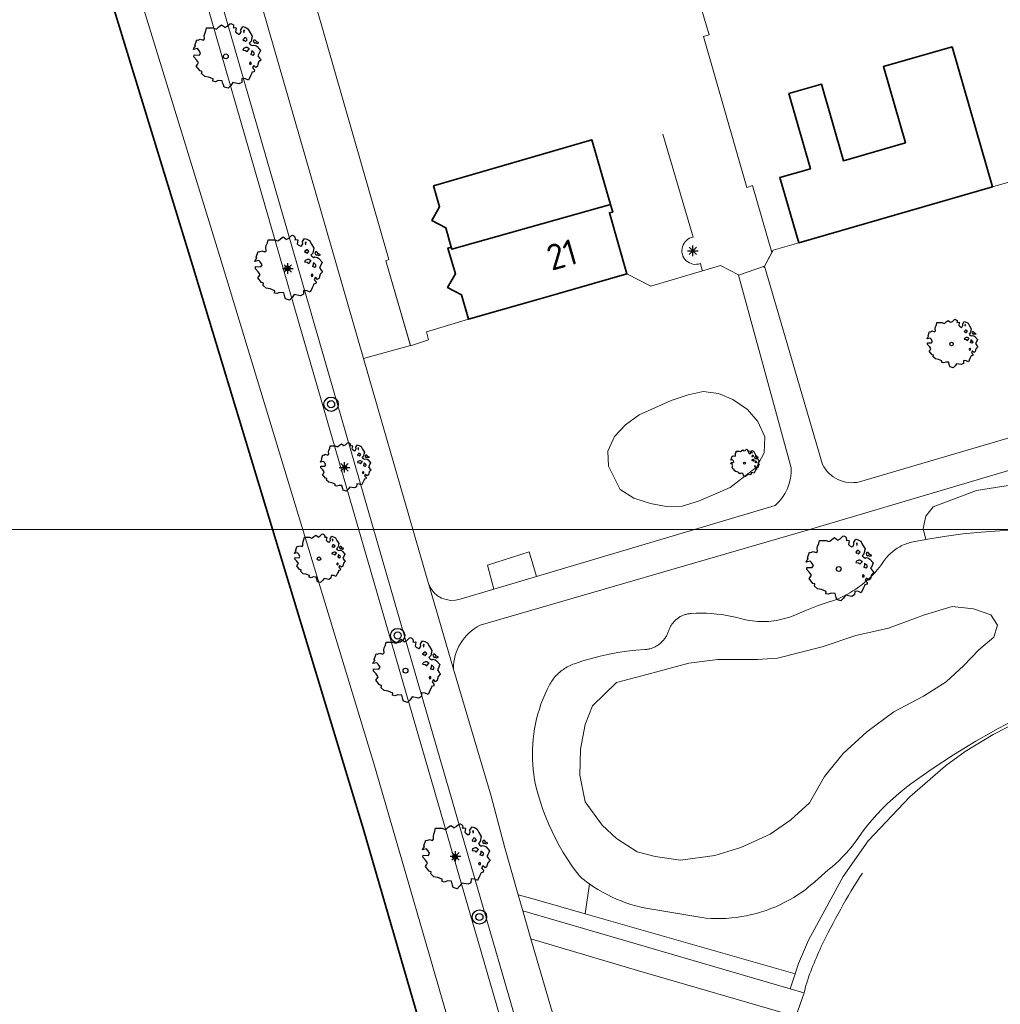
# Model space of a CAD drawing. Header units: metres. Extents: x 152391 to 157968, y 462336 to 467280.
# Tile 522 of 656: x 156364 to 156433, y 463072 to 463140. Entities that reach past the tile are written whole.
import ezdxf
from ezdxf.enums import TextEntityAlignment as Align

# ---------------------------------------------------------------- set-up
doc = ezdxf.new("R2010")
doc.units = ezdxf.units.M
doc.header["$LTSCALE"] = 0.75
doc.layers.get('0').update_dxf_attribs({"lineweight": 25})
for name, color, linetype, lineweight in [('B-GV-GR-BOOM-S', 252, 'Continuous', 25), ('B-RO-GK-BESCHOEIING-G', 251, 'GK-BESCHOEIING', 35), ('B-RO-GR-GROENVOORZIENING-GV', 251, 'Continuous', 18), ('B-RO-GR-HAAG-GV', 251, 'Continuous', 13), ('B-RO-IE-TERREINAFSCHEIDING_KUNSTMATIG_MUUR-G', 251, 'IE-TERREINAFSCHEIDING-KUNSTMATIG-DICHT', 18), ('B-RO-OG-BEBOUWING-GV', 6, 'Continuous', 35), ('B-RO-OG-BEBOUWING-T18', 1, 'Continuous', 18), ('B-RO-OG-TERREIN_CULTUURSCHEIDING-GV', 251, 'Continuous', 18), ('B-RO-OG-WATER_KANAAL-GV', 251, 'Continuous', 18), ('B-RO-OG-WATER_MEER-GV', 251, 'Continuous', 18), ('B-RO-OG-WATER_SLOOT-GV', 251, 'Continuous', 18), ('B-RO-VH-VERHARDING_ASFALT-GV', 251, 'Continuous', 18), ('B-RO-VH-VERHARDING_BETONSTRAATSTEEN-GV', 251, 'Continuous', 18), ('B-RO-VH-VERHARDING_TEGEL-GV', 251, 'Continuous', 18)]:
    doc.layers.add(name, color=color, linetype=linetype, lineweight=lineweight)
doc.layers.add('TOPO_BOOM', color=251, linetype='Continuous')
doc.layers.add('TOPO_LICHTMAST', color=251, linetype='Continuous')
doc.layers.add('X-XX-AL-TEKENBLAD_HULPLIJN-G', color=7, linetype='Continuous', lineweight=18, plot=False)
doc.styles.add('NLCS-ISO-M200-T18', font='NLCS-ISO.ttf', dxfattribs={"height": 360})
doc.linetypes.add('GK-BESCHOEIING', pattern='A,30,-5,[1,NLCS.SHX,S=1,R=0,X=0,Y=0],-5', length=40)
doc.linetypes.add('IE-TERREINAFSCHEIDING-KUNSTMATIG-DICHT', pattern='A,8,-1,[82,NLCS.SHX,S=0.75,R=90,X=0,Y=0],-1', length=10)

# ---------------------------------------------------------------- blocks, each defined once
blk = doc.blocks.new('Q26')
at = {"color": 0, "linetype": 'ByBlock'}
for p, q in [((-0.37, 0), (0.37, 0)), ((0.262, -0.262), (-0.261, 0.261)), ((0, -0.37), (0, 0.37))]:
    blk.add_line(p, q, dxfattribs=at)
blk.add_lwpolyline([(-0.261, -0.261), (0, 0), (0.261, 0.261)], dxfattribs=at)
blk = doc.blocks.new('Q21')
at = {"color": 0, "linetype": 'ByBlock'}
for radius in [0.5, 0.25]:
    blk.add_circle((0, 0), radius, dxfattribs=at)
blk = doc.blocks.new('SGR-BOOM_0_10')
at = {"linetype": 'Continuous'}
for p, q in [((-0.624, 0.668), (-0.591, 0.751)), ((-0.591, 0.751), (-0.572, 0.843)), ((-0.572, 0.843), (-0.375, 0.843)), ((-0.375, 0.843), (-0.29, 0.806)), ((-0.29, 0.806), (-0.264, 0.815)), ((-0.264, 0.815), (-0.205, 0.871)), ((-0.205, 0.871), (-0.127, 0.926)), ((-0.127, 0.926), (-0.075, 0.889)), ((-0.075, 0.889), (-0.035, 0.852)), ((-0.035, 0.852), (0.037, 0.889)), ((0.037, 0.889), (0.115, 0.963)), ((0.115, 0.963), (0.148, 0.973)), ((0.148, 0.973), (0.187, 0.954)), ((0.187, 0.954), (0.22, 0.926)), ((0.226, 0.862), (0.213, 0.843)), ((0.213, 0.843), (0.298, 0.852)), ((0.22, 0.926), (0.226, 0.862)), ((0.305, 0.834), (0.285, 0.723)), ((0.285, 0.723), (0.318, 0.695)), ((0.298, 0.852), (0.305, 0.834)), ((0.318, 0.695), (0.39, 0.649)), ((0.423, 0.677), (0.449, 0.723)), ((0.442, 0.788), (0.501, 0.88)), ((0.449, 0.723), (0.442, 0.788)), ((0.501, 0.88), (0.573, 0.862)), ((0.547, 0.769), (0.521, 0.751)), ((0.521, 0.751), (0.534, 0.705)), ((0.534, 0.705), (0.54, 0.695)), ((0.54, 0.714), (0.547, 0.769)), ((0.573, 0.862), (0.652, 0.815)), ((0.652, 0.815), (0.704, 0.714)), ((0.704, 0.714), (0.776, 0.594)), ((-0.958, 0.206), (-0.932, 0.27)), ((-0.84, 0.233), (-0.958, 0.206)), ((-0.945, -0.016), (-0.938, 0.049)), ((-0.938, 0.049), (-0.781, 0.039)), ((-0.932, 0.27), (-0.899, 0.298)), ((-0.918, 0.326), (-0.86, 0.492)), ((-0.899, 0.298), (-0.918, 0.326)), ((-0.86, 0.492), (-0.82, 0.483)), ((-0.801, 0.187), (-0.84, 0.233)), ((-0.82, 0.483), (-0.755, 0.511)), ((-0.748, 0.104), (-0.801, 0.187)), ((-0.781, 0.039), (-0.748, 0.104)), ((-0.755, 0.511), (-0.663, 0.483)), ((-0.663, 0.483), (-0.631, 0.52)), ((-0.637, 0.612), (-0.624, 0.668)), ((-0.631, 0.52), (-0.637, 0.612)), ((0.39, 0.649), (0.423, 0.677)), ((0.527, 0.511), (0.501, 0.492)), ((0.501, 0.492), (0.521, 0.464)), ((0.521, 0.233), (0.501, 0.187)), ((0.501, 0.187), (0.58, 0.178)), ((0.521, 0.464), (0.553, 0.474)), ((0.593, 0.261), (0.521, 0.233)), ((0.547, 0.547), (0.527, 0.511)), ((0.58, 0.547), (0.547, 0.547)), ((0.553, 0.474), (0.58, 0.437)), ((0.606, 0.529), (0.58, 0.547)), ((0.58, 0.437), (0.606, 0.474)), ((0.58, 0.178), (0.625, 0.141)), ((0.625, 0.261), (0.593, 0.261)), ((0.632, 0.492), (0.606, 0.529)), ((0.606, 0.474), (0.632, 0.492)), ((0.684, 0.224), (0.625, 0.261)), ((0.625, 0.141), (0.678, 0.206)), ((0.678, 0.206), (0.697, 0.233)), ((0.743, 0.446), (0.691, 0.39)), ((0.691, 0.39), (0.717, 0.353)), ((0.717, 0.353), (0.776, 0.316)), ((0.756, 0.104), (0.737, 0.058)), ((0.806, 0.027), (0.737, 0.058)), ((0.776, 0.594), (0.743, 0.446)), ((0.763, 0.169), (0.756, 0.132)), ((0.756, 0.132), (0.756, 0.104)), ((0.802, 0.132), (0.763, 0.169)), ((0.776, 0.316), (0.809, 0.335)), ((0.828, 0.113), (0.802, 0.132)), ((0.806, 0.027), (0.848, 0.076)), ((0.828, 0.483), (0.809, 0.455)), ((0.809, 0.455), (0.822, 0.418)), ((0.809, 0.335), (0.881, 0.316)), ((0.822, 0.418), (0.861, 0.39)), ((0.867, 0.483), (0.828, 0.483)), ((0.848, 0.076), (0.828, 0.113)), ((0.861, 0.409), (0.92, 0.381)), ((0.861, 0.39), (0.867, 0.409)), ((0.913, 0.427), (0.867, 0.483)), ((0.881, 0.316), (0.92, 0.289)), ((0.972, 0.4), (0.913, 0.427)), ((0.92, 0.381), (0.972, 0.4)), ((0.92, 0.289), (1.018, 0.178)), ((0.966, 0.058), (0.939, 0.021)), ((0.939, 0.021), (0.992, -0.053)), ((1.018, 0.178), (0.966, 0.058)), ((-0.866, -0.099), (-0.945, -0.016)), ((-0.873, -0.284), (-0.84, -0.238)), ((-0.761, -0.423), (-0.873, -0.284)), ((-0.807, -0.182), (-0.866, -0.099)), ((-0.84, -0.238), (-0.807, -0.182)), ((-0.703, -0.441), (-0.761, -0.423)), ((-0.716, -0.506), (-0.703, -0.441)), ((-0.624, -0.589), (-0.716, -0.506)), ((-0.513, -0.608), (-0.624, -0.589)), ((-0.375, -0.663), (-0.513, -0.608)), ((-0.382, -0.728), (-0.375, -0.663)), ((0.475, -0.654), (0.468, -0.765)), ((0.58, -0.663), (0.475, -0.654)), ((0.665, -0.7), (0.58, -0.663)), ((0.724, -0.571), (0.665, -0.7)), ((0.724, -0.164), (0.697, -0.201)), ((0.697, -0.201), (0.704, -0.238)), ((0.71, -0.238), (0.75, -0.229)), ((0.75, -0.192), (0.724, -0.164)), ((0.763, -0.497), (0.724, -0.571)), ((0.75, -0.229), (0.75, -0.192)), ((0.769, -0.469), (0.763, -0.497)), ((0.835, -0.45), (0.769, -0.469)), ((0.822, -0.266), (0.782, -0.33)), ((0.782, -0.33), (0.802, -0.358)), ((0.802, -0.358), (0.841, -0.395)), ((0.887, -0.33), (0.822, -0.266)), ((0.841, -0.395), (0.835, -0.45)), ((0.933, -0.293), (0.887, -0.33)), ((0.946, -0.238), (0.933, -0.293)), ((0.966, -0.173), (0.946, -0.238)), ((1.038, -0.099), (0.966, -0.173)), ((0.992, -0.053), (1.038, -0.099)), ((-0.31, -0.746), (-0.382, -0.728)), ((-0.225, -0.709), (-0.31, -0.746)), ((-0.107, -0.718), (-0.225, -0.709)), ((-0.088, -0.802), (-0.107, -0.718)), ((-0.075, -0.839), (-0.088, -0.802)), ((-0.055, -0.903), (-0.075, -0.839)), ((0.063, -0.94), (-0.055, -0.903)), ((0.141, -0.857), (0.063, -0.94)), ((0.2, -0.774), (0.141, -0.857)), ((0.383, -0.811), (0.2, -0.774)), ((0.468, -0.765), (0.383, -0.811))]:
    blk.add_line(p, q, dxfattribs=at)
blk.add_circle((0, 0), 0.0711, dxfattribs=at)
blk = doc.blocks.new('SGR-BOOM_21_30')
at = {"linetype": 'Continuous'}
for p, q in [((-1.051, 1.335), (-1.016, 1.499)), ((-1.016, 1.499), (-0.668, 1.499)), ((-0.668, 1.499), (-0.516, 1.433)), ((-0.516, 1.433), (-0.47, 1.45)), ((-0.47, 1.45), (-0.365, 1.548)), ((-0.365, 1.548), (-0.226, 1.647)), ((-0.226, 1.647), (-0.133, 1.581)), ((-0.133, 1.581), (-0.063, 1.515)), ((-0.063, 1.515), (0.065, 1.581)), ((0.065, 1.581), (0.205, 1.712)), ((0.205, 1.712), (0.263, 1.729)), ((0.263, 1.729), (0.333, 1.696)), ((0.333, 1.696), (0.391, 1.647)), ((0.402, 1.532), (0.379, 1.499)), ((0.379, 1.499), (0.53, 1.515)), ((0.391, 1.647), (0.402, 1.532)), ((0.542, 1.483), (0.507, 1.285)), ((0.53, 1.515), (0.542, 1.483)), ((0.786, 1.4), (0.891, 1.565)), ((0.798, 1.285), (0.786, 1.4)), ((0.891, 1.565), (1.019, 1.532)), ((1.019, 1.532), (1.158, 1.45)), ((1.158, 1.45), (1.251, 1.269)), ((-1.633, 0.579), (-1.528, 0.875)), ((-1.528, 0.875), (-1.458, 0.858)), ((-1.458, 0.858), (-1.342, 0.908)), ((-1.342, 0.908), (-1.179, 0.858)), ((-1.179, 0.858), (-1.121, 0.924)), ((-1.133, 1.088), (-1.109, 1.187)), ((-1.121, 0.924), (-1.133, 1.088)), ((-1.109, 1.187), (-1.051, 1.335)), ((0.507, 1.285), (0.565, 1.236)), ((0.565, 1.236), (0.693, 1.154)), ((0.693, 1.154), (0.751, 1.203)), ((0.751, 1.203), (0.798, 1.285)), ((0.937, 0.908), (0.891, 0.875)), ((0.891, 0.875), (0.926, 0.825)), ((0.972, 1.368), (0.926, 1.335)), ((0.926, 1.335), (0.949, 1.253)), ((0.926, 0.825), (0.984, 0.842)), ((0.972, 0.973), (0.937, 0.908)), ((0.949, 1.253), (0.961, 1.236)), ((0.961, 1.269), (0.972, 1.368)), ((1.03, 0.973), (0.972, 0.973)), ((0.984, 0.842), (1.03, 0.776)), ((1.077, 0.94), (1.03, 0.973)), ((1.03, 0.776), (1.077, 0.842)), ((1.124, 0.875), (1.077, 0.94)), ((1.077, 0.842), (1.124, 0.875)), ((1.321, 0.793), (1.228, 0.694)), ((1.228, 0.694), (1.275, 0.628)), ((1.251, 1.269), (1.379, 1.055)), ((1.379, 1.055), (1.321, 0.793)), ((1.472, 0.858), (1.438, 0.809)), ((1.438, 0.809), (1.461, 0.743)), ((1.461, 0.743), (1.531, 0.694)), ((1.542, 0.858), (1.472, 0.858)), ((1.531, 0.727), (1.635, 0.678)), ((1.531, 0.694), (1.542, 0.727)), ((1.624, 0.76), (1.542, 0.858)), ((1.728, 0.71), (1.624, 0.76)), ((1.635, 0.678), (1.728, 0.71)), ((-1.703, 0.365), (-1.656, 0.48)), ((-1.493, 0.415), (-1.703, 0.365)), ((-1.679, -0.029), (-1.668, 0.086)), ((-1.668, 0.086), (-1.389, 0.07)), ((-1.656, 0.48), (-1.598, 0.53)), ((-1.598, 0.53), (-1.633, 0.579)), ((-1.423, 0.333), (-1.493, 0.415)), ((-1.33, 0.185), (-1.423, 0.333)), ((-1.389, 0.07), (-1.33, 0.185)), ((0.926, 0.415), (0.891, 0.333)), ((0.891, 0.333), (1.03, 0.316)), ((1.054, 0.464), (0.926, 0.415)), ((1.03, 0.316), (1.112, 0.251)), ((1.112, 0.464), (1.054, 0.464)), ((1.217, 0.398), (1.112, 0.464)), ((1.112, 0.251), (1.205, 0.365)), ((1.205, 0.365), (1.24, 0.415)), ((1.275, 0.628), (1.379, 0.563)), ((1.344, 0.185), (1.31, 0.103)), ((1.434, 0.049), (1.31, 0.103)), ((1.356, 0.3), (1.344, 0.234)), ((1.344, 0.234), (1.344, 0.185)), ((1.426, 0.234), (1.356, 0.3)), ((1.379, 0.563), (1.438, 0.595)), ((1.472, 0.201), (1.426, 0.234)), ((1.434, 0.049), (1.507, 0.136)), ((1.438, 0.595), (1.565, 0.563)), ((1.507, 0.136), (1.472, 0.201)), ((1.565, 0.563), (1.635, 0.513)), ((1.635, 0.513), (1.81, 0.316)), ((1.717, 0.103), (1.67, 0.037)), ((1.67, 0.037), (1.763, -0.094)), ((1.81, 0.316), (1.717, 0.103)), ((-1.54, -0.177), (-1.679, -0.029)), ((-1.551, -0.505), (-1.493, -0.423)), ((-1.354, -0.752), (-1.551, -0.505)), ((-1.435, -0.324), (-1.54, -0.177)), ((-1.493, -0.423), (-1.435, -0.324)), ((1.286, -0.292), (1.24, -0.357)), ((1.24, -0.357), (1.251, -0.423)), ((1.263, -0.423), (1.333, -0.407)), ((1.333, -0.341), (1.286, -0.292)), ((1.333, -0.407), (1.333, -0.341)), ((1.461, -0.472), (1.391, -0.587)), ((1.391, -0.587), (1.426, -0.637)), ((1.426, -0.637), (1.496, -0.702)), ((1.577, -0.587), (1.461, -0.472)), ((1.658, -0.522), (1.577, -0.587)), ((1.682, -0.423), (1.658, -0.522)), ((1.717, -0.308), (1.682, -0.423)), ((1.845, -0.177), (1.717, -0.308)), ((1.763, -0.094), (1.845, -0.177)), ((-1.249, -0.784), (-1.354, -0.752)), ((-1.272, -0.899), (-1.249, -0.784)), ((-1.109, -1.047), (-1.272, -0.899)), ((-0.912, -1.08), (-1.109, -1.047)), ((-0.668, -1.179), (-0.912, -1.08)), ((-0.679, -1.294), (-0.668, -1.179)), ((-0.551, -1.326), (-0.679, -1.294)), ((-0.4, -1.261), (-0.551, -1.326)), ((-0.191, -1.277), (-0.4, -1.261)), ((-0.156, -1.425), (-0.191, -1.277)), ((0.833, -1.359), (0.682, -1.441)), ((0.844, -1.162), (0.833, -1.359)), ((1.03, -1.179), (0.844, -1.162)), ((1.182, -1.244), (1.03, -1.179)), ((1.286, -1.014), (1.182, -1.244)), ((1.356, -0.883), (1.286, -1.014)), ((1.368, -0.834), (1.356, -0.883)), ((1.484, -0.801), (1.368, -0.834)), ((1.496, -0.702), (1.484, -0.801)), ((-0.133, -1.491), (-0.156, -1.425)), ((-0.098, -1.606), (-0.133, -1.491)), ((0.112, -1.671), (-0.098, -1.606)), ((0.251, -1.524), (0.112, -1.671)), ((0.356, -1.376), (0.251, -1.524)), ((0.682, -1.441), (0.356, -1.376))]:
    blk.add_line(p, q, dxfattribs=at)
blk.add_circle((0, 0), 0.126, dxfattribs=at)
blk = doc.blocks.new('SGR-BOOM_31_50')
at = {"linetype": 'Continuous'}
for p, q in [((-0.626, 1.933), (-0.487, 2.064)), ((-0.487, 2.064), (-0.301, 2.196)), ((-0.301, 2.196), (-0.177, 2.108)), ((-0.177, 2.108), (-0.084, 2.02)), ((-0.084, 2.02), (0.087, 2.108)), ((0.087, 2.108), (0.273, 2.283)), ((0.273, 2.283), (0.351, 2.305)), ((0.351, 2.305), (0.444, 2.261)), ((0.444, 2.261), (0.521, 2.196)), ((0.521, 2.196), (0.537, 2.042)), ((1.048, 1.867), (1.188, 2.086)), ((1.188, 2.086), (1.358, 2.042)), ((-1.51, 1.451), (-1.479, 1.582)), ((-1.495, 1.232), (-1.51, 1.451)), ((-1.479, 1.582), (-1.402, 1.78)), ((-1.402, 1.78), (-1.355, 1.999)), ((-1.355, 1.999), (-0.89, 1.999)), ((-0.89, 1.999), (-0.688, 1.911)), ((-0.688, 1.911), (-0.626, 1.933)), ((0.537, 2.042), (0.506, 1.999)), ((0.506, 1.999), (0.707, 2.02)), ((0.723, 1.977), (0.676, 1.714)), ((0.676, 1.714), (0.754, 1.648)), ((0.707, 2.02), (0.723, 1.977)), ((0.754, 1.648), (0.924, 1.539)), ((0.924, 1.539), (1.002, 1.604)), ((1.002, 1.604), (1.064, 1.714)), ((1.064, 1.714), (1.048, 1.867)), ((1.296, 1.823), (1.234, 1.78)), ((1.234, 1.78), (1.265, 1.67)), ((1.265, 1.67), (1.281, 1.648)), ((1.281, 1.692), (1.296, 1.823)), ((1.358, 2.042), (1.545, 1.933)), ((1.545, 1.933), (1.669, 1.692)), ((1.669, 1.692), (1.839, 1.407)), ((1.839, 1.407), (1.762, 1.057)), ((-2.208, 0.641), (-2.131, 0.706)), ((-2.177, 0.772), (-2.038, 1.166)), ((-2.131, 0.706), (-2.177, 0.772)), ((-2.038, 1.166), (-1.944, 1.144)), ((-1.944, 1.144), (-1.789, 1.21)), ((-1.789, 1.21), (-1.572, 1.144)), ((-1.572, 1.144), (-1.495, 1.232)), ((1.25, 1.21), (1.188, 1.166)), ((1.188, 1.166), (1.234, 1.101)), ((1.234, 1.101), (1.312, 1.122)), ((1.296, 1.298), (1.25, 1.21)), ((1.374, 1.298), (1.296, 1.298)), ((1.312, 1.122), (1.374, 1.035)), ((1.436, 1.254), (1.374, 1.298)), ((1.374, 1.035), (1.436, 1.122)), ((1.498, 1.166), (1.436, 1.254)), ((1.436, 1.122), (1.498, 1.166)), ((1.762, 1.057), (1.638, 0.925)), ((1.638, 0.925), (1.7, 0.838)), ((1.7, 0.838), (1.839, 0.75)), ((1.839, 0.75), (1.917, 0.794)), ((1.963, 1.144), (1.917, 1.079)), ((1.917, 1.079), (1.948, 0.991)), ((1.917, 0.794), (2.087, 0.75)), ((1.948, 0.991), (2.041, 0.925)), ((2.056, 1.144), (1.963, 1.144)), ((2.041, 0.969), (2.18, 0.903)), ((2.041, 0.925), (2.056, 0.969)), ((2.165, 1.013), (2.056, 1.144)), ((2.087, 0.75), (2.18, 0.684)), ((2.304, 0.947), (2.165, 1.013)), ((2.18, 0.903), (2.304, 0.947)), ((-2.27, 0.487), (-2.208, 0.641)), ((-1.991, 0.553), (-2.27, 0.487)), ((-2.239, -0.038), (-2.224, 0.115)), ((-2.224, 0.115), (-1.851, 0.093)), ((-1.898, 0.444), (-1.991, 0.553)), ((-1.774, 0.246), (-1.898, 0.444)), ((-1.851, 0.093), (-1.774, 0.246)), ((1.234, 0.553), (1.188, 0.444)), ((1.188, 0.444), (1.374, 0.422)), ((1.405, 0.619), (1.234, 0.553)), ((1.374, 0.422), (1.483, 0.334)), ((1.483, 0.619), (1.405, 0.619)), ((1.622, 0.531), (1.483, 0.619)), ((1.483, 0.334), (1.607, 0.487)), ((1.607, 0.487), (1.653, 0.553)), ((1.793, 0.246), (1.746, 0.137)), ((1.911, 0.065), (1.746, 0.137)), ((1.808, 0.4), (1.793, 0.312)), ((1.793, 0.312), (1.793, 0.246)), ((1.901, 0.312), (1.808, 0.4)), ((1.963, 0.268), (1.901, 0.312)), ((1.911, 0.065), (2.01, 0.181)), ((2.01, 0.181), (1.963, 0.268)), ((2.18, 0.684), (2.413, 0.422)), ((2.289, 0.137), (2.227, 0.049)), ((2.227, 0.049), (2.351, -0.126)), ((2.413, 0.422), (2.289, 0.137)), ((-2.053, -0.235), (-2.239, -0.038)), ((-2.069, -0.673), (-1.991, -0.564)), ((-1.805, -1.002), (-2.069, -0.673)), ((-1.913, -0.433), (-2.053, -0.235)), ((-1.991, -0.564), (-1.913, -0.433)), ((1.715, -0.389), (1.653, -0.476)), ((1.653, -0.476), (1.669, -0.564)), ((1.684, -0.564), (1.777, -0.542)), ((1.777, -0.454), (1.715, -0.389)), ((1.777, -0.542), (1.777, -0.454)), ((1.948, -0.63), (1.855, -0.783)), ((2.103, -0.783), (1.948, -0.63)), ((2.242, -0.564), (2.211, -0.695)), ((2.289, -0.411), (2.242, -0.564)), ((2.459, -0.235), (2.289, -0.411)), ((2.351, -0.126), (2.459, -0.235)), ((-1.665, -1.046), (-1.805, -1.002)), ((-1.696, -1.199), (-1.665, -1.046)), ((-1.479, -1.396), (-1.696, -1.199)), ((1.715, -1.352), (1.576, -1.659)), ((1.808, -1.177), (1.715, -1.352)), ((1.824, -1.112), (1.808, -1.177)), ((1.979, -1.068), (1.824, -1.112)), ((1.855, -0.783), (1.901, -0.849)), ((1.901, -0.849), (1.994, -0.936)), ((1.994, -0.936), (1.979, -1.068)), ((2.211, -0.695), (2.103, -0.783)), ((-1.216, -1.44), (-1.479, -1.396)), ((-0.89, -1.571), (-1.216, -1.44)), ((-0.906, -1.725), (-0.89, -1.571)), ((-0.735, -1.769), (-0.906, -1.725)), ((-0.533, -1.681), (-0.735, -1.769)), ((-0.254, -1.703), (-0.533, -1.681)), ((-0.208, -1.9), (-0.254, -1.703)), ((-0.177, -1.988), (-0.208, -1.9)), ((-0.13, -2.141), (-0.177, -1.988)), ((0.335, -2.031), (0.149, -2.229)), ((0.475, -1.834), (0.335, -2.031)), ((0.909, -1.922), (0.475, -1.834)), ((1.11, -1.812), (0.909, -1.922)), ((1.126, -1.55), (1.11, -1.812)), ((1.374, -1.571), (1.126, -1.55)), ((1.576, -1.659), (1.374, -1.571)), ((0.149, -2.229), (-0.13, -2.141))]:
    blk.add_line(p, q, dxfattribs=at)
blk.add_circle((0, 0), 0.169, dxfattribs=at)

msp = doc.modelspace()

# ---------------------------------------------------------------- linework, layer by layer
at = {"layer": 'B-RO-GK-BESCHOEIING-G'}
for points in [[(156341.17, 463238.73), (156347.877, 463216.964), (156358.053, 463182.213), (156376.175, 463123.231), (156388.12, 463083.803)], [(156388.12, 463083.803), (156392.864, 463067.432), (156395.53, 463058.035), (156396.699, 463053.369), (156398.07, 463046.585), (156399.313, 463039.267), (156400.471, 463030.522), (156403.354, 463004.404)]]:
    msp.add_lwpolyline(points, dxfattribs=at)
at = {"layer": 'B-RO-GR-GROENVOORZIENING-GV'}
for points in [[(156433.984, 463091.414), (156432.091, 463090.451), (156430.125, 463089.242), (156428.749, 463088.246), (156426.252, 463086.098), (156423.343, 463083.004), (156421.619, 463080.532), (156419.178, 463076.073), (156418.481, 463074.443), (156418.247, 463073.724), (156417.906, 463072.671)], [(156417.906, 463072.671), (156418.857, 463072.392), (156418.873, 463072.388), (156418.901, 463072.497)]]:
    msp.add_lwpolyline(points, dxfattribs=at)
for points in [[(156420.078, 463075.635, -0.030776), (156422.948, 463080.763)], [(156419.418, 463074.092, -0.014162), (156420.078, 463075.635)], [(156418.901, 463072.497, -0.036968), (156419.418, 463074.092)]]:
    msp.add_lwpolyline(points, format="xyb", dxfattribs=at)
msp.add_lwpolyline([(156417.906, 463072.671), (156418.247, 463073.724), (156403.593, 463077.914), (156400.038, 463078.93), (156398.907, 463079.254), (156399.228, 463078.122), (156406.426, 463076.037)], close=True, dxfattribs=at)
at = {"layer": 'B-RO-GR-HAAG-GV'}
msp.add_lwpolyline([(156449.859, 463094), (156447.893, 463094.169), (156445.406, 463094.122), (156442.177, 463093.828), (156439.852, 463093.4), (156437.634, 463092.786), (156433.984, 463091.414), (156432.091, 463090.451), (156430.125, 463089.242), (156428.749, 463088.246), (156426.252, 463086.098), (156423.343, 463083.004), (156421.619, 463080.532), (156419.178, 463076.073), (156418.481, 463074.443), (156418.247, 463073.724), (156417.906, 463072.671), (156418.857, 463072.392), (156418.873, 463072.388), (156418.901, 463072.497)], dxfattribs=at)
for points in [[(156420.078, 463075.635, -0.030776), (156422.948, 463080.763)], [(156419.418, 463074.092, -0.014162), (156420.078, 463075.635)], [(156418.901, 463072.497, -0.036968), (156419.418, 463074.092)]]:
    msp.add_lwpolyline(points, format="xyb", dxfattribs=at)
msp.add_lwpolyline([(156399.228, 463078.122), (156406.426, 463076.037), (156417.906, 463072.671), (156418.247, 463073.724), (156403.593, 463077.914), (156400.038, 463078.93), (156398.907, 463079.254)], close=True, dxfattribs=at)
at = {"layer": 'B-RO-IE-TERREINAFSCHEIDING_KUNSTMATIG_MUUR-G'}
for points in [[(156389.887, 463123.608), (156382.248, 463150.223)], [(156418.523, 463124.784), (156416.713, 463124.26)], [(156416.713, 463124.26), (156416.059, 463123.045)], [(156389.673, 463123.519), (156389.887, 463123.608)], [(156391.395, 463117.589), (156389.673, 463123.519)], [(156414.301, 463122.547), (156413.052, 463123.202), (156408.176, 463121.742), (156406.511, 463122.605)], [(156395.446, 463119.437), (156392.504, 463118.558), (156392.653, 463118.009), (156391.395, 463117.589)]]:
    msp.add_lwpolyline(points, dxfattribs=at)
at = {"layer": 'B-RO-OG-BEBOUWING-GV'}
for points in [[(156418.523, 463124.784), (156432.037, 463128.693), (156429.217, 463138.465), (156424.424, 463137.092), (156425.951, 463131.767), (156421.629, 463130.514), (156420.098, 463135.853), (156417.815, 463135.199), (156419.32, 463129.952), (156417.176, 463129.338)], [(156405.36, 463127.448), (156404.046, 463131.976), (156393.009, 463128.749), (156393.429, 463127.3), (156392.881, 463126.346), (156393.854, 463125.833), (156394.244, 463124.486), (156394.289, 463124.33)], [(156405.36, 463127.448), (156394.289, 463124.33), (156394.244, 463124.486), (156394.003, 463124.417), (156394.527, 463122.61), (156393.979, 463121.656), (156394.952, 463121.142), (156395.446, 463119.437), (156400.194, 463120.796), (156401.663, 463121.217), (156406.511, 463122.605), (156405.286, 463126.883), (156405.515, 463126.914)]]:
    msp.add_lwpolyline(points, close=True, dxfattribs=at)
at = {"layer": 'B-RO-OG-TERREIN_CULTUURSCHEIDING-GV'}
for points in [[(156320.159, 463306.76), (156320.332, 463306.146), (156330.853, 463277.465), (156330.144, 463275.621), (156337.665, 463257.698), (156341.732, 463244.229), (156349.329, 463219.298), (156354.763, 463200.567), (156359.561, 463184.179), (156364.47, 463168.138), (156378.088, 463123.815), (156388.831, 463088.413), (156392.706, 463075.093), (156397.158, 463059.625), (156398.654, 463053.798), (156401.387, 463038.844), (156407.806, 463005.733), (156407.967, 463005.192), (156415.974, 463007.532), (156391.315, 463092.515), (156383.929, 463118.073), (156364.231, 463186.367), (156331.129, 463301.138), (156321.13, 463307.004)], [(156416.928, 463007.811), (156390.989, 463097.226), (156389.988, 463100.674), (156365.193, 463186.644), (156364.231, 463186.367), (156383.929, 463118.073), (156391.315, 463092.515), (156415.974, 463007.532)], [(156405.209, 463109.192), (156405.181, 463110.23), (156405.638, 463111.261), (156406.403, 463112.078), (156407.372, 463112.774), (156409.598, 463113.772), (156410.784, 463114.171), (156411.838, 463114.403), (156412.894, 463114.259), (156413.914, 463113.828), (156414.917, 463113.138), (156415.641, 463112.305), (156416.139, 463111.22), (156416.095, 463110.12), (156415.553, 463109.109), (156413.711, 463107.688), (156411.513, 463106.742), (156410.373, 463106.391), (156409.245, 463106.353), (156408.148, 463106.565), (156406.98, 463106.944), (156406.039, 463107.553)], [(156405.209, 463109.192), (156406.039, 463107.553), (156406.98, 463106.944), (156408.148, 463106.565), (156409.245, 463106.353), (156410.373, 463106.391), (156411.513, 463106.742), (156413.711, 463107.688), (156415.553, 463109.109), (156416.095, 463110.12), (156416.139, 463111.22), (156415.641, 463112.305), (156414.917, 463113.138), (156413.914, 463113.828), (156412.894, 463114.259), (156411.838, 463114.403), (156410.784, 463114.171), (156409.598, 463113.772), (156407.372, 463112.774), (156406.403, 463112.078), (156405.638, 463111.261), (156405.181, 463110.23)], [(156430.718, 463099.22), (156431.916, 463098.803), (156432.385, 463098.074), (156432.124, 463097.241), (156431.083, 463096.356), (156430.041, 463095.262), (156428.791, 463094.116), (156427.228, 463093.126), (156425.145, 463092.032), (156423.27, 463090.626), (156421.603, 463089.116), (156420.301, 463087.501), (156419.259, 463085.678), (156417.957, 463084.48), (156416.499, 463083.491), (156414.467, 463082.553), (156412.644, 463081.98), (156410.248, 463081.667), (156408.478, 463081.927), (156407.228, 463082.24), (156405.769, 463083.177), (156404.78, 463084.115), (156403.582, 463085.729), (156403.218, 463087.604), (156403.27, 463089.427), (156403.582, 463091.145), (156404.103, 463092.448), (156405.77, 463094.062), (156407.541, 463094.531), (156409.103, 463094.948), (156410.822, 463095.417), (156412.854, 463095.677), (156415.614, 463095.677), (156417.02, 463095.781), (156420.145, 463096.563), (156422.489, 463097.345), (156424.781, 463097.865), (156427.281, 463098.803), (156429.208, 463099.376)]]:
    msp.add_lwpolyline(points, close=True, dxfattribs=at)
for points in [[(156367.194, 463189.318), (156367.752, 463187.382), (156388.122, 463116.693), (156391.391, 463117.602), (156389.673, 463123.519), (156389.887, 463123.608), (156382.248, 463150.223), (156382.016, 463150.16), (156380.296, 463155.837), (156380.528, 463155.9), (156372.819, 463182.464), (156372.618, 463182.441), (156370.918, 463188.316), (156369.972, 463191.565)], [(156422.747, 463108.088), (156444.123, 463114.366), (156439.298, 463130.793), (156432.037, 463128.693), (156418.523, 463124.784), (156416.713, 463124.26), (156416.626, 463124.098), (156416.113, 463123.146), (156420.167, 463109.304)], [(156417.985, 463109.063), (156414.308, 463122.522), (156414.301, 463122.547), (156413.052, 463123.202), (156411.779, 463122.821), (156408.176, 463121.742), (156406.511, 463122.605), (156401.663, 463121.217), (156400.194, 463120.796), (156395.446, 463119.437), (156392.504, 463118.558), (156392.653, 463118.009), (156391.395, 463117.589), (156391.391, 463117.602), (156388.122, 463116.693), (156392.58, 463101.224)], [(156467.115, 463076.57), (156464.237, 463094.283), (156461.824, 463096.145), (156458.516, 463116.393), (156419.195, 463104.745), (156396.249, 463098.076)], [(156394.388, 463095.011), (156397.026, 463086.128), (156397.981, 463082.518), (156398.907, 463079.254), (156400.038, 463078.93), (156403.593, 463077.914), (156403.883, 463080.006), (156403.707, 463080.133), (156403.533, 463080.265), (156403.458, 463080.328), (156403.384, 463080.393), (156403.312, 463080.46), (156403.243, 463080.53), (156403.176, 463080.602), (156403.111, 463080.676), (156403.048, 463080.752), (156402.988, 463080.83), (156402.665, 463081.278), (156402.356, 463081.736), (156402.063, 463082.204), (156401.785, 463082.682), (156401.524, 463083.168), (156401.278, 463083.663), (156401.049, 463084.165), (156400.837, 463084.675), (156400.641, 463085.192), (156400.463, 463085.715), (156400.302, 463086.243), (156400.209, 463086.587), (156400.129, 463086.934), (156400.061, 463087.284), (156400.004, 463087.636), (156399.96, 463087.99), (156399.929, 463088.345), (156399.909, 463088.701), (156399.902, 463089.057), (156399.908, 463089.414), (156399.925, 463089.77), (156399.955, 463090.125), (156399.997, 463090.479), (156400.052, 463090.831), (156400.118, 463091.181), (156400.197, 463091.529), (156400.287, 463091.874), (156400.39, 463092.215), (156400.504, 463092.553), (156400.63, 463092.886), (156400.767, 463093.215), (156400.916, 463093.539), (156401.076, 463093.858), (156401.128, 463093.953), (156401.183, 463094.046), (156401.241, 463094.137), (156401.302, 463094.227), (156401.367, 463094.314), (156401.434, 463094.399), (156401.504, 463094.481), (156401.577, 463094.561), (156401.653, 463094.639), (156401.731, 463094.714), (156401.811, 463094.786), (156401.895, 463094.855), (156401.98, 463094.922), (156402.068, 463094.986), (156402.158, 463095.046), (156402.249, 463095.103), (156402.343, 463095.158), (156402.439, 463095.209), (156402.536, 463095.256), (156402.635, 463095.301), (156402.735, 463095.342), (156402.837, 463095.379), (156403.434, 463095.577), (156404.038, 463095.754), (156404.647, 463095.91), (156405.262, 463096.045), (156405.88, 463096.158), (156406.503, 463096.251), (156407.128, 463096.322), (156407.755, 463096.371), (156407.819, 463096.376), (156407.882, 463096.384), (156407.945, 463096.393), (156408.008, 463096.404), (156408.07, 463096.418), (156408.132, 463096.434), (156408.193, 463096.452), (156408.254, 463096.472), (156408.314, 463096.494), (156408.373, 463096.518), (156408.431, 463096.544), (156408.488, 463096.572), (156408.544, 463096.602), (156408.6, 463096.634), (156408.654, 463096.668), (156408.707, 463096.704), (156408.758, 463096.741), (156408.808, 463096.781), (156408.857, 463096.821), (156408.905, 463096.864), (156408.951, 463096.908), (156408.995, 463096.954), (156409.038, 463097.001), (156409.079, 463097.05), (156409.119, 463097.1), (156409.157, 463097.151), (156409.193, 463097.204), (156409.227, 463097.258), (156409.259, 463097.313), (156409.29, 463097.369), (156409.318, 463097.426), (156409.345, 463097.484), (156409.369, 463097.543), (156409.392, 463097.603), (156409.412, 463097.663), (156409.431, 463097.721), (156409.453, 463097.777), (156409.476, 463097.833), (156409.501, 463097.888), (156409.528, 463097.943), (156409.557, 463097.996), (156409.588, 463098.048), (156409.62, 463098.099), (156409.654, 463098.149), (156409.69, 463098.198), (156409.728, 463098.246), (156409.767, 463098.292), (156409.808, 463098.337), (156409.85, 463098.38), (156409.894, 463098.422), (156409.939, 463098.463), (156409.985, 463098.502), (156410.033, 463098.539), (156410.082, 463098.574), (156410.132, 463098.608), (156410.184, 463098.64), (156410.236, 463098.671), (156410.289, 463098.699), (156410.344, 463098.726), (156410.399, 463098.751), (156410.455, 463098.774), (156410.512, 463098.795), (156410.57, 463098.814), (156410.628, 463098.831), (156410.686, 463098.846), (156410.746, 463098.859), (156410.805, 463098.87), (156410.865, 463098.879), (156410.925, 463098.885), (156410.986, 463098.89), (156411.344, 463098.906), (156411.703, 463098.911), (156412.062, 463098.903), (156412.42, 463098.884), (156412.777, 463098.853), (156413.134, 463098.81), (156413.488, 463098.755), (156413.841, 463098.689), (156414.191, 463098.611), (156414.538, 463098.522), (156414.721, 463098.475), (156414.905, 463098.435), (156415.09, 463098.4), (156415.276, 463098.372), (156415.463, 463098.351), (156415.65, 463098.335), (156415.839, 463098.326), (156416.027, 463098.324), (156416.215, 463098.328), (156416.403, 463098.338), (156416.591, 463098.354), (156416.777, 463098.377), (156416.963, 463098.407), (156417.148, 463098.442), (156417.332, 463098.484), (156417.514, 463098.532), (156417.694, 463098.586), (156417.872, 463098.646), (156418.049, 463098.713), (156418.223, 463098.785), (156419.041, 463099.126), (156419.871, 463099.441), (156420.71, 463099.729), (156420.946, 463099.81), (156421.179, 463099.9), (156421.409, 463099.997), (156421.635, 463100.103), (156421.857, 463100.216), (156422.076, 463100.337), (156422.29, 463100.465), (156422.499, 463100.601), (156422.704, 463100.744), (156422.903, 463100.894), (156423.097, 463101.051), (156423.286, 463101.214), (156423.469, 463101.384), (156423.646, 463101.56), (156423.816, 463101.743), (156423.981, 463101.931), (156424.138, 463102.124), (156424.289, 463102.323), (156424.433, 463102.527), (156424.496, 463102.617), (156424.562, 463102.705), (156424.632, 463102.791), (156424.704, 463102.874), (156424.779, 463102.955), (156424.856, 463103.033), (156424.936, 463103.108), (156425.019, 463103.181), (156425.104, 463103.251), (156425.191, 463103.318), (156425.281, 463103.382), (156425.372, 463103.443), (156425.466, 463103.501), (156425.561, 463103.556), (156425.659, 463103.607), (156425.758, 463103.656), (156425.858, 463103.7), (156425.96, 463103.742), (156426.063, 463103.78), (156426.168, 463103.814), (156426.274, 463103.845), (156426.38, 463103.873), (156426.488, 463103.897), (156427.381, 463104.068), (156427.203, 463104.822), (156427.387, 463105.692), (156427.891, 463106.333), (156430.916, 463107.479), (156434.308, 463108.028)], [(156394.872, 463099.899), (156397.217, 463100.595), (156396.761, 463102.257), (156399.686, 463103.188), (156400.203, 463101.481), (156416.857, 463106.425)], [(156433.844, 463104.7), (156432.545, 463104.658), (156431.247, 463104.573), (156429.953, 463104.446), (156428.664, 463104.278), (156427.381, 463104.068), (156426.488, 463103.897), (156426.38, 463103.873), (156426.274, 463103.845), (156426.168, 463103.814), (156426.063, 463103.78), (156425.96, 463103.742), (156425.858, 463103.7), (156425.758, 463103.656), (156425.659, 463103.607), (156425.561, 463103.556), (156425.466, 463103.501), (156425.372, 463103.443), (156425.281, 463103.382), (156425.191, 463103.318), (156425.104, 463103.251), (156425.019, 463103.181), (156424.936, 463103.108), (156424.856, 463103.033), (156424.779, 463102.955), (156424.704, 463102.874), (156424.632, 463102.791), (156424.562, 463102.705), (156424.496, 463102.617), (156424.433, 463102.527), (156424.289, 463102.323), (156424.138, 463102.124), (156423.981, 463101.931), (156423.816, 463101.743), (156423.646, 463101.56), (156423.469, 463101.384), (156423.286, 463101.214), (156423.097, 463101.051), (156422.903, 463100.894), (156422.704, 463100.744), (156422.499, 463100.601), (156422.29, 463100.465), (156422.076, 463100.337), (156421.857, 463100.216), (156421.635, 463100.103), (156421.409, 463099.997), (156421.179, 463099.9), (156420.946, 463099.81), (156420.71, 463099.729), (156419.871, 463099.441), (156419.041, 463099.126), (156418.223, 463098.785), (156418.049, 463098.713), (156417.872, 463098.646), (156417.694, 463098.586), (156417.514, 463098.532), (156417.332, 463098.484), (156417.148, 463098.442), (156416.963, 463098.407), (156416.777, 463098.377), (156416.591, 463098.354), (156416.403, 463098.338), (156416.215, 463098.328), (156416.027, 463098.324), (156415.839, 463098.326), (156415.65, 463098.335), (156415.463, 463098.351), (156415.276, 463098.372), (156415.09, 463098.4), (156414.905, 463098.435), (156414.721, 463098.475), (156414.538, 463098.522), (156414.191, 463098.611), (156413.841, 463098.689), (156413.488, 463098.755), (156413.134, 463098.81), (156412.777, 463098.853), (156412.42, 463098.884), (156412.062, 463098.903), (156411.703, 463098.911), (156411.344, 463098.906), (156410.986, 463098.89), (156410.925, 463098.885), (156410.865, 463098.879), (156410.805, 463098.87), (156410.746, 463098.859), (156410.686, 463098.846), (156410.628, 463098.831), (156410.57, 463098.814), (156410.512, 463098.795), (156410.455, 463098.774), (156410.399, 463098.751), (156410.344, 463098.726), (156410.289, 463098.699), (156410.236, 463098.671), (156410.184, 463098.64), (156410.132, 463098.608), (156410.082, 463098.574), (156410.033, 463098.539), (156409.985, 463098.502), (156409.939, 463098.463), (156409.894, 463098.422), (156409.85, 463098.38), (156409.808, 463098.337), (156409.767, 463098.292), (156409.728, 463098.246), (156409.69, 463098.198), (156409.654, 463098.149), (156409.62, 463098.099), (156409.588, 463098.048), (156409.557, 463097.996), (156409.528, 463097.943), (156409.501, 463097.888), (156409.476, 463097.833), (156409.453, 463097.777), (156409.431, 463097.721), (156409.412, 463097.663), (156409.392, 463097.603), (156409.369, 463097.543), (156409.345, 463097.484), (156409.318, 463097.426), (156409.29, 463097.369), (156409.259, 463097.313), (156409.227, 463097.258), (156409.193, 463097.204), (156409.157, 463097.151), (156409.119, 463097.1), (156409.079, 463097.05), (156409.038, 463097.001), (156408.995, 463096.954), (156408.951, 463096.908), (156408.905, 463096.864), (156408.857, 463096.821), (156408.808, 463096.781), (156408.758, 463096.741), (156408.707, 463096.704), (156408.654, 463096.668), (156408.6, 463096.634), (156408.544, 463096.602), (156408.488, 463096.572), (156408.431, 463096.544), (156408.373, 463096.518), (156408.314, 463096.494), (156408.254, 463096.472), (156408.193, 463096.452), (156408.132, 463096.434), (156408.07, 463096.418), (156408.008, 463096.404), (156407.945, 463096.393), (156407.882, 463096.384), (156407.819, 463096.376), (156407.755, 463096.371), (156407.128, 463096.322), (156406.503, 463096.251), (156405.88, 463096.158), (156405.262, 463096.045), (156404.647, 463095.91), (156404.038, 463095.754), (156403.434, 463095.577), (156402.837, 463095.379), (156402.735, 463095.342), (156402.635, 463095.301), (156402.536, 463095.256), (156402.439, 463095.209), (156402.343, 463095.158), (156402.249, 463095.103), (156402.158, 463095.046), (156402.068, 463094.986), (156401.98, 463094.922), (156401.895, 463094.855), (156401.811, 463094.786), (156401.731, 463094.714), (156401.653, 463094.639), (156401.577, 463094.561), (156401.504, 463094.481), (156401.434, 463094.399), (156401.367, 463094.314), (156401.302, 463094.227), (156401.241, 463094.137), (156401.183, 463094.046), (156401.128, 463093.953), (156401.076, 463093.858), (156400.916, 463093.539), (156400.767, 463093.215), (156400.63, 463092.886), (156400.504, 463092.553), (156400.39, 463092.215), (156400.287, 463091.874), (156400.197, 463091.529), (156400.118, 463091.181), (156400.052, 463090.831), (156399.997, 463090.479), (156399.955, 463090.125), (156399.925, 463089.77), (156399.908, 463089.414), (156399.902, 463089.057), (156399.909, 463088.701), (156399.929, 463088.345), (156399.96, 463087.99), (156400.004, 463087.636), (156400.061, 463087.284), (156400.129, 463086.934), (156400.209, 463086.587), (156400.302, 463086.243), (156400.463, 463085.715), (156400.641, 463085.192), (156400.837, 463084.675), (156401.049, 463084.165), (156401.278, 463083.663), (156401.524, 463083.168), (156401.785, 463082.682), (156402.063, 463082.204), (156402.356, 463081.736), (156402.665, 463081.278), (156402.988, 463080.83), (156403.048, 463080.752), (156403.111, 463080.676), (156403.176, 463080.602), (156403.243, 463080.53), (156403.312, 463080.46), (156403.384, 463080.393), (156403.458, 463080.328), (156403.533, 463080.265), (156403.707, 463080.133), (156403.883, 463080.006), (156404.181, 463079.803), (156404.486, 463079.61), (156404.798, 463079.428), (156405.116, 463079.257), (156405.439, 463079.097), (156405.768, 463078.949), (156406.102, 463078.812), (156406.441, 463078.687), (156406.784, 463078.574), (156407.13, 463078.473), (156407.48, 463078.384), (156407.832, 463078.308), (156412.023, 463077.615), (156412.378, 463077.593), (156412.734, 463077.583), (156413.09, 463077.586), (156413.446, 463077.601), (156413.801, 463077.628), (156414.155, 463077.667), (156414.508, 463077.719), (156414.858, 463077.783), (156415.206, 463077.859), (156415.551, 463077.947), (156415.893, 463078.047), (156416.231, 463078.158), (156416.566, 463078.282), (156416.895, 463078.416), (156417.22, 463078.563), (156417.54, 463078.72), (156417.853, 463078.888), (156418.161, 463079.067), (156418.463, 463079.257), (156418.758, 463079.457), (156419.045, 463079.667), (156419.186, 463079.795), (156419.331, 463079.917), (156419.479, 463080.036), (156419.631, 463080.149), (156420.571, 463080.978), (156420.83, 463081.193), (156421.082, 463081.417), (156421.327, 463081.648), (156421.564, 463081.887), (156421.794, 463082.134), (156422.016, 463082.387), (156422.229, 463082.648), (156422.435, 463082.915), (156422.631, 463083.188), (156422.943, 463083.621), (156423.269, 463084.044), (156423.609, 463084.455), (156423.962, 463084.855), (156424.328, 463085.243), (156424.707, 463085.619), (156425.099, 463085.982), (156425.502, 463086.331), (156425.916, 463086.667), (156426.341, 463086.99), (156427.816, 463088.032), (156429.324, 463089.026), (156430.863, 463089.969), (156432.433, 463090.862), (156434.031, 463091.703)], [(156434.031, 463091.703), (156432.433, 463090.862), (156430.863, 463089.969), (156429.324, 463089.026), (156427.816, 463088.032), (156426.341, 463086.99), (156425.916, 463086.667), (156425.502, 463086.331), (156425.099, 463085.982), (156424.707, 463085.619), (156424.328, 463085.243), (156423.962, 463084.855), (156423.609, 463084.455), (156423.269, 463084.044), (156422.943, 463083.621), (156422.631, 463083.188), (156422.435, 463082.915), (156422.229, 463082.648), (156422.016, 463082.387), (156421.794, 463082.134), (156421.564, 463081.887), (156421.327, 463081.648), (156421.082, 463081.417), (156420.83, 463081.193), (156420.571, 463080.978), (156419.631, 463080.149), (156419.479, 463080.036), (156419.331, 463079.917), (156419.186, 463079.795), (156419.045, 463079.667), (156418.758, 463079.457), (156418.463, 463079.257), (156418.161, 463079.067), (156417.853, 463078.888), (156417.54, 463078.72), (156417.22, 463078.563), (156416.895, 463078.416), (156416.566, 463078.282), (156416.231, 463078.158), (156415.893, 463078.047), (156415.551, 463077.947), (156415.206, 463077.859), (156414.858, 463077.783), (156414.508, 463077.719), (156414.155, 463077.667), (156413.801, 463077.628), (156413.446, 463077.601), (156413.09, 463077.586), (156412.734, 463077.583), (156412.378, 463077.593), (156412.023, 463077.615), (156407.832, 463078.308), (156407.48, 463078.384), (156407.13, 463078.473), (156406.784, 463078.574), (156406.441, 463078.687), (156406.102, 463078.812), (156405.768, 463078.949), (156405.439, 463079.097), (156405.116, 463079.257), (156404.798, 463079.428), (156404.486, 463079.61), (156404.181, 463079.803), (156403.883, 463080.006), (156403.593, 463077.914), (156418.247, 463073.724), (156418.481, 463074.443), (156419.178, 463076.073), (156421.619, 463080.532), (156423.343, 463083.004), (156426.252, 463086.098), (156428.749, 463088.246), (156430.125, 463089.242), (156432.091, 463090.451), (156433.984, 463091.414)], [(156418.298, 463070.734), (156407.24, 463073.958), (156399.806, 463076.175), (156415.47, 463022.652)]]:
    msp.add_lwpolyline(points, dxfattribs=at)
for points in [[(156420.167, 463109.304, 0.348809), (156422.747, 463108.088)], [(156416.857, 463106.425, 0.218307), (156417.985, 463109.063)], [(156392.58, 463101.224, 0.040432), (156392.668, 463100.924)], [(156392.668, 463100.924, 0.399776), (156394.872, 463099.899)], [(156396.249, 463098.076, 0.278459), (156394.388, 463095.011)]]:
    msp.add_lwpolyline(points, format="xyb", dxfattribs=at)
at = {"layer": 'B-RO-OG-WATER_KANAAL-GV'}
msp.add_lwpolyline([(156403.354, 463004.404), (156400.471, 463030.522), (156399.313, 463039.267), (156398.07, 463046.585), (156396.699, 463053.369), (156395.53, 463058.035), (156392.864, 463067.432), (156388.12, 463083.803), (156376.175, 463123.231), (156358.053, 463182.213)], dxfattribs=at)
at = {"layer": 'B-RO-OG-WATER_MEER-GV'}
msp.add_lwpolyline([(156430.718, 463099.22), (156429.208, 463099.376), (156427.281, 463098.803), (156424.781, 463097.865), (156422.489, 463097.345), (156420.145, 463096.563), (156417.02, 463095.781), (156415.614, 463095.677), (156412.854, 463095.677), (156410.822, 463095.417), (156409.103, 463094.948), (156407.541, 463094.531), (156405.77, 463094.062), (156404.103, 463092.448), (156403.582, 463091.145), (156403.27, 463089.427), (156403.218, 463087.604), (156403.582, 463085.729), (156404.78, 463084.115), (156405.769, 463083.177), (156407.228, 463082.24), (156408.478, 463081.927), (156410.248, 463081.667), (156412.644, 463081.98), (156414.467, 463082.553), (156416.499, 463083.491), (156417.957, 463084.48), (156419.259, 463085.678), (156420.301, 463087.501), (156421.603, 463089.116), (156423.27, 463090.626), (156425.145, 463092.032), (156427.228, 463093.126), (156428.791, 463094.116), (156430.041, 463095.262), (156431.083, 463096.356), (156432.124, 463097.241), (156432.385, 463098.074), (156431.916, 463098.803)], close=True, dxfattribs=at)
at = {"layer": 'B-RO-OG-WATER_SLOOT-GV'}
msp.add_lwpolyline([(156358.053, 463182.213), (156376.175, 463123.231), (156388.12, 463083.803), (156392.864, 463067.432), (156395.53, 463058.035), (156396.699, 463053.369), (156398.07, 463046.585), (156399.313, 463039.267), (156400.471, 463030.522), (156403.354, 463004.404), (156407.806, 463005.733), (156401.387, 463038.844), (156398.654, 463053.798), (156397.158, 463059.625), (156392.706, 463075.093), (156388.831, 463088.413), (156378.088, 463123.815), (156364.47, 463168.138), (156359.561, 463184.179)], dxfattribs=at)
at = {"layer": 'B-RO-VH-VERHARDING_ASFALT-GV'}
for points in [[(156392.58, 463101.224), (156388.122, 463116.693), (156367.752, 463187.382), (156365.193, 463186.644), (156389.988, 463100.674), (156390.989, 463097.226), (156416.928, 463007.811)], [(156420.167, 463109.304), (156416.113, 463123.146), (156414.308, 463122.522), (156417.985, 463109.063)], [(156396.249, 463098.076), (156419.195, 463104.745), (156458.516, 463116.393), (156458.044, 463119.041), (156456.916, 463118.124), (156444.123, 463114.366), (156422.747, 463108.088)], [(156416.857, 463106.425), (156400.203, 463101.481), (156397.217, 463100.595), (156394.872, 463099.899)], [(156392.668, 463100.924), (156393.525, 463097.967), (156394.388, 463095.011)], [(156416.928, 463007.811), (156419.457, 463008.634), (156416.476, 463019.024), (156415.47, 463022.652), (156399.806, 463076.175), (156399.228, 463078.122), (156398.907, 463079.254), (156397.981, 463082.518), (156397.026, 463086.128), (156394.388, 463095.011), (156393.525, 463097.967), (156392.668, 463100.924)]]:
    msp.add_lwpolyline(points, dxfattribs=at)
for points in [[(156422.747, 463108.088, -0.348809), (156420.167, 463109.304)], [(156417.985, 463109.063, -0.218307), (156416.857, 463106.425)], [(156392.668, 463100.924, -0.040432), (156392.58, 463101.224)], [(156394.872, 463099.899, -0.399776), (156392.668, 463100.924)], [(156394.388, 463095.011, -0.278459), (156396.249, 463098.076)]]:
    msp.add_lwpolyline(points, format="xyb", dxfattribs=at)
at = {"layer": 'B-RO-VH-VERHARDING_BETONSTRAATSTEEN-GV'}
for points in [[(156411.638, 463123.336), (156411.746, 463122.94), (156411.779, 463122.821), (156413.052, 463123.202), (156414.301, 463122.547), (156414.308, 463122.522), (156416.113, 463123.146), (156416.626, 463124.098), (156415.284, 463128.793), (156414.886, 463128.654), (156411.845, 463139.193), (156412.24, 463139.301), (156411.069, 463143.307)], [(156409.025, 463132.376), (156411.137, 463125.179)]]:
    msp.add_lwpolyline(points, dxfattribs=at)
msp.add_lwpolyline([(156411.137, 463125.179, 1.097539), (156411.638, 463123.336)], format="xyb", dxfattribs=at)
msp.add_lwpolyline([(156397.217, 463100.595), (156400.203, 463101.481), (156399.686, 463103.188), (156396.761, 463102.257)], close=True, dxfattribs=at)
at = {"layer": 'B-RO-VH-VERHARDING_TEGEL-GV'}
msp.add_lwpolyline([(156399.228, 463078.122), (156399.806, 463076.175), (156407.24, 463073.958), (156418.298, 463070.734), (156418.873, 463072.388), (156418.857, 463072.392), (156417.906, 463072.671), (156406.426, 463076.037)], close=True, dxfattribs=at)
at = {"layer": 'X-XX-AL-TEKENBLAD_HULPLIJN-G', "flags": 128}
msp.add_lwpolyline([(156461.801, 463104.764), (156406.194, 463104.764), (156406.194, 463104.764), (156161.801, 463104.764), (156161.801, 462869.065), (156161.801, 462869.065), (156161.801, 462674.264), (156320.32, 462674.264), (156320.32, 462765.083), (156461.801, 462765.083)], close=True, dxfattribs=at)

# ---------------------------------------------------------------- block references
at = {"layer": 'B-GV-GR-BOOM-S', "transparency": 33554559}
for name, p in [('SGR-BOOM_31_50', (156378.5, 463137.8)), ('SGR-BOOM_31_50', (156382.8, 463123)), ('SGR-BOOM_21_30', (156429.174, 463117.714)), ('SGR-BOOM_21_30', (156386.8, 463109.1)), ('SGR-BOOM_0_10', (156414.717, 463109.39)), ('SGR-BOOM_21_30', (156385.005, 463102.717)), ('SGR-BOOM_31_50', (156421.3, 463102)), ('SGR-BOOM_31_50', (156391.04, 463094.901)), ('SGR-BOOM_31_50', (156394.5, 463081.9))]:
    msp.add_blockref(name, p, dxfattribs=at)
at = {"layer": 'TOPO_BOOM'}
for p in [(156411.106, 463124.227), (156382.825, 463122.983), (156386.786, 463109.098), (156394.534, 463081.933)]:
    msp.add_blockref('Q26', p, dxfattribs=at)
at = {"layer": 'TOPO_LICHTMAST'}
for p in [(156385.847, 463113.506), (156390.498, 463097.352), (156396.205, 463077.693)]:
    msp.add_blockref('Q21', p, dxfattribs=at)

# ---------------------------------------------------------------- texts
at = {"layer": 'B-RO-OG-BEBOUWING-T18', "style": 'NLCS-ISO-M200-T18'}
msp.add_text('21', height=1.8, rotation=16, dxfattribs=at).set_placement((156401.964, 463123.955), align=Align.MIDDLE)

doc.saveas('drawing.dxf')
